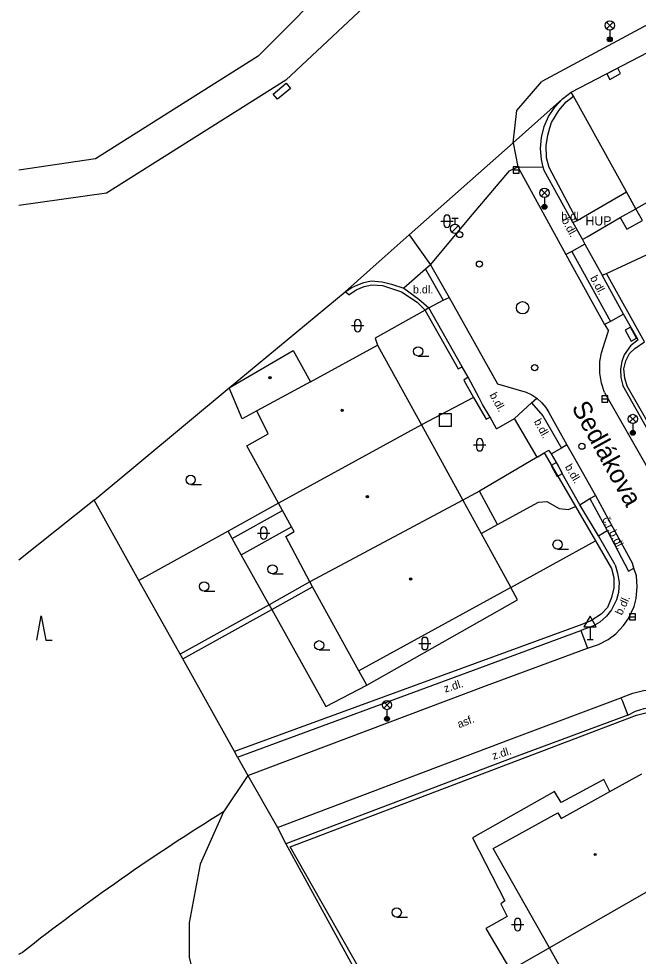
# Model space of a CAD drawing. Extents: x -600391 to -599491, y -1160176 to -1159402.
# Drawn here: x -600391 to -600340.7, y -1159734.3 to -1159658.1 of the extents above; entities that cross this region are included whole.
import ezdxf

# ---------------------------------------------------------------- set-up
doc = ezdxf.new("R2010")
doc.units = 0
for name, color, linetype in [('Level 1', 7, 'Continuous'), ('Level 10', 7, 'Continuous'), ('Level 11', 7, 'Continuous'), ('Level 24', 7, 'Continuous'), ('Level 26', 7, 'Continuous'), ('Level 27', 7, 'Continuous'), ('Level 28', 7, 'Continuous'), ('Level 33', 7, 'Continuous'), ('Level 34', 7, 'Continuous'), ('Level 36', 7, 'Continuous'), ('Level 39', 7, 'Continuous'), ('Level 40', 7, 'Continuous'), ('Level 41', 7, 'Continuous'), ('Level 49', 7, 'Continuous'), ('Level 5', 7, 'Continuous'), ('Level 7', 7, 'Continuous'), ('Level 8', 7, 'Continuous')]:
    doc.layers.add(name, color=color, linetype=linetype)

msp = doc.modelspace()

# ---------------------------------------------------------------- linework, layer by layer
at = {"layer": 'Level 1'}
msp.add_line((-600384.88, -1159697.23), (-600391.008, -1159702.116), dxfattribs=at)
msp.add_line((-600384.88, -1159697.23), (-600391.008, -1159702.116), dxfattribs=at)
for points in [[(-600346.84, -1159664.64), (-600350.85, -1159668.21)], [(-600359.3, -1159675.69), (-600361.48, -1159677.634), (-600364.48, -1159680.31)], [(-600359.3, -1159675.69), (-600361.48, -1159677.634), (-600364.48, -1159680.31)]]:
    msp.add_lwpolyline(points, dxfattribs=at)
at = {"layer": 'Level 10'}
for points in [[(-600359.3, -1159675.69), (-600350.85, -1159668.21)], [(-600359.3, -1159675.69), (-600350.85, -1159668.21)], [(-600350.85, -1159668.21), (-600350.47, -1159670.16)], [(-600350.85, -1159668.21), (-600350.47, -1159670.16)], [(-600350.47, -1159670.16), (-600346.55, -1159677.28)], [(-600359.3, -1159675.69), (-600357.55, -1159678.12)], [(-600346.55, -1159677.28), (-600343.41, -1159682.97)], [(-600357.55, -1159678.12), (-600356.03, -1159680.76)], [(-600356.03, -1159680.76), (-600352.1, -1159687.78)], [(-600343.41, -1159682.97), (-600343.4, -1159682.99), (-600343.09, -1159683.47)], [(-600343.42, -1159688.49), (-600343.66, -1159687.73), (-600343.79, -1159686.93), (-600343.79, -1159685.97), (-600343.67, -1159685.26), (-600343.36, -1159684.33), (-600343.09, -1159683.47)], [(-600352.1, -1159687.78), (-600349.79, -1159688.45), (-600349.31, -1159688.69), (-600348.91, -1159688.96)], [(-600343.42, -1159688.49), (-600338.99, -1159696.26), (-600338.78, -1159696.63)], [(-600348.91, -1159688.96), (-600348.51, -1159689.32), (-600348.18, -1159689.7), (-600347.95, -1159690.1)], [(-600347.95, -1159690.1), (-600346.49, -1159692.74)], [(-600346.49, -1159692.74), (-600345.97, -1159693.63), (-600344.14, -1159696.86)], [(-600344.14, -1159696.86), (-600342.73, -1159699.46)], [(-600342.73, -1159699.46), (-600341.15, -1159702.38)], [(-600341.03, -1159702.76), (-600341.15, -1159702.38)], [(-600343.9, -1159708.95), (-600343.13, -1159708.55), (-600342.5, -1159708.08), (-600341.87, -1159707.41), (-600341.47, -1159706.84), (-600341.02, -1159705.87), (-600340.85, -1159705.22), (-600340.76, -1159704.26), (-600340.82, -1159703.38), (-600341.03, -1159702.76)], [(-600353, -1159712.3), (-600344.81, -1159709.26)], [(-600344.81, -1159709.26), (-600343.9, -1159708.95)], [(-600372.4, -1159719.6), (-600353, -1159712.3)], [(-600341.9, -1159713.22), (-600341.13, -1159712.92), (-600340.24, -1159712.68), (-600339.39, -1159712.58), (-600338.58, -1159712.58), (-600337.75, -1159712.68), (-600336.9, -1159712.91), (-600336.05, -1159713.26), (-600335.32, -1159713.68), (-600334.92, -1159714.01)], [(-600369.98, -1159723.82), (-600351.19, -1159716.7), (-600342.08, -1159713.29)], [(-600342.08, -1159713.29), (-600341.9, -1159713.22)], [(-600372.4, -1159719.6), (-600369.98, -1159723.82)]]:
    msp.add_lwpolyline(points, dxfattribs=at)
at = {"layer": 'Level 11'}
for points in [[(-600347.92, -1159641.92), (-600361.28, -1159655.58), (-600369.32, -1159663.12), (-600383.87, -1159672.29), (-600391.008, -1159673.293)], [(-600364.79, -1159654.35), (-600371.55, -1159661.18), (-600384.76, -1159669.52), (-600391.008, -1159670.419)], [(-600336.98, -1159657.04), (-600348.5, -1159663.24)], [(-600370.34, -1159664.25), (-600369.27, -1159663.37), (-600368.93, -1159663.8), (-600369.99, -1159664.66), (-600370.34, -1159664.25)], [(-600350.53, -1159665.59), (-600348.5, -1159663.24)], [(-600350.85, -1159668.21), (-600350.53, -1159665.59)], [(-600357.55, -1159678.12), (-600354.15, -1159674.03), (-600351.15, -1159670.49), (-600350.47, -1159670.16)], [(-600350.47, -1159670.16), (-600348.39, -1159670.19)], [(-600345.65, -1159674.52), (-600341.63, -1159672.19)], [(-600342.15, -1159674.28), (-600340.87, -1159673.56)], [(-600340.34, -1159674.51), (-600340.87, -1159673.56)], [(-600345.22, -1159676.07), (-600344.83, -1159675.84), (-600342.15, -1159674.28)], [(-600342.15, -1159674.28), (-600341.6, -1159675.23), (-600340.34, -1159674.51)], [(-600345.02, -1159676.44), (-600346.08, -1159677.03)], [(-600346.08, -1159677.03), (-600346.55, -1159677.28)], [(-600346.08, -1159677.03), (-600342.94, -1159682.72)], [(-600357.97, -1159678.48), (-600359.73, -1159680.02)], [(-600357.55, -1159678.12), (-600357.97, -1159678.48)], [(-600357.97, -1159678.48), (-600356.53, -1159680.98)], [(-600357.69, -1159681.62), (-600356.53, -1159680.98)], [(-600356.53, -1159680.98), (-600356.03, -1159680.76)], [(-600341.88, -1159682.12), (-600342.94, -1159682.72)], [(-600342.94, -1159682.72), (-600343.41, -1159682.97)], [(-600350.73, -1159690.61), (-600349.34, -1159689.32)], [(-600349.34, -1159689.32), (-600348.91, -1159688.96)], [(-600349.34, -1159689.32), (-600348.42, -1159690.37), (-600346.92, -1159693)], [(-600346.92, -1159693), (-600347.73, -1159693.47)], [(-600346.49, -1159692.74), (-600346.92, -1159693)], [(-600353.45, -1159699.94), (-600352.1, -1159699.21), (-600353.58, -1159696.49)], [(-600345.41, -1159697.6), (-600344.6, -1159697.09)], [(-600344.6, -1159697.09), (-600344.14, -1159696.86)], [(-600344.6, -1159697.09), (-600343.19, -1159699.7)], [(-600352.1, -1159699.21), (-600348.78, -1159697.39), (-600348.1, -1159697.35), (-600347.11, -1159697.91), (-600346.35, -1159697.99), (-600345.78, -1159697.74)], [(-600373.66, -1159700.35), (-600369.57, -1159698.08)], [(-600373.66, -1159700.35), (-600374, -1159699.74)], [(-600372.93, -1159701.66), (-600368.84, -1159699.39)], [(-600343.92, -1159700.14), (-600343.19, -1159699.7)], [(-600343.19, -1159699.7), (-600341.48, -1159703), (-600341.03, -1159702.76)], [(-600372.93, -1159701.66), (-600373.66, -1159700.35)], [(-600351.04, -1159704.32), (-600344.16, -1159700.54)], [(-600370.67, -1159705.73), (-600372.93, -1159701.66)], [(-600362.73, -1159712.26), (-600350.49, -1159705.34), (-600351.04, -1159704.32)], [(-600370.67, -1159705.73), (-600370.45, -1159706.12)], [(-600370.45, -1159706.12), (-600366.06, -1159714), (-600362.73, -1159712.26)], [(-600345.34, -1159707.82), (-600344.81, -1159709.26)], [(-600362.73, -1159712.26), (-600363.37, -1159711.1)], [(-600342.08, -1159713.29), (-600341.97, -1159713.57)], [(-600341.97, -1159713.57), (-600341.52, -1159714.69)], [(-600373.23, -1159718.12), (-600372.4, -1159719.6)], [(-600372.4, -1159719.6), (-600374.36, -1159722.55), (-600376.27, -1159726.8), (-600377.16, -1159731.56), (-600377.16, -1159734.36), (-600376.33, -1159737.91), (-600373.92, -1159741.77)], [(-600342.99, -1159720.9), (-600343.46, -1159719.93), (-600346.95, -1159721.78), (-600347.48, -1159720.91), (-600354.13, -1159724.67), (-600351.51, -1159729.79), (-600351.85, -1159730.02), (-600351.33, -1159731.06), (-600353.05, -1159732.03), (-600351.06, -1159735.42)], [(-600369.98, -1159723.82), (-600369.31, -1159725.15)]]:
    msp.add_lwpolyline(points, dxfattribs=at)
for centre, radius, start, end in [((-600282.229, -1159871.869), 175.454, 121.6751, 128.19126), ((-600415.709, -1159682.024), 57.648, 295.37101, 295.69952)]:
    msp.add_arc(centre, radius, start, end, dxfattribs=at)
at = {"layer": 'Level 24'}
for points in [[(-600342.995, -1159663.055), (-600342.111, -1159662.587), (-600342.345, -1159662.145), (-600343.229, -1159662.613)], [(-600341.744, -1159683.438), (-600341.251, -1159684.308), (-600340.816, -1159684.062), (-600341.309, -1159683.192)], [(-600347.762, -1159694.426), (-600347.274, -1159695.298), (-600346.838, -1159695.054), (-600347.326, -1159694.182)]]:
    msp.add_lwpolyline(points, close=True, dxfattribs=at)
at = {"layer": 'Level 26'}
msp.add_lwpolyline([(-600356.86, -1159691.23), (-600355.86, -1159691.23), (-600355.86, -1159690.23), (-600356.86, -1159690.23)], close=True, dxfattribs=at)
at = {"layer": 'Level 27'}
for p, q in [((-600350.85, -1159670.41), (-600350.35, -1159670.41)), ((-600343.64, -1159689.01), (-600343.14, -1159689.01)), ((-600341.4, -1159706.71), (-600340.9, -1159706.71))]:
    msp.add_line(p, q, dxfattribs=at)
for points in [[(-600350.85, -1159670.66), (-600350.35, -1159670.66), (-600350.35, -1159670.16), (-600350.85, -1159670.16)], [(-600343.64, -1159689.26), (-600343.14, -1159689.26), (-600343.14, -1159688.76), (-600343.64, -1159688.76)], [(-600341.4, -1159706.96), (-600340.9, -1159706.96), (-600340.9, -1159706.46), (-600341.4, -1159706.46)]]:
    msp.add_lwpolyline(points, close=True, dxfattribs=at)
msp.add_circle((-600350.07, -1159681.6), 0.5, dxfattribs=at)
at = {"layer": 'Level 28'}
for p, q in [((-600355.818, -1159675.462), (-600355.288, -1159674.932)), ((-600355.81, -1159674.315), (-600355.31, -1159674.315)), ((-600355.56, -1159674.815), (-600355.56, -1159674.315))]:
    msp.add_line(p, q, dxfattribs=at)
for centre, radius in [((-600355.56, -1159675.19), 0.375), ((-600355.19, -1159675.66), 0.25), ((-600353.58, -1159678.06), 0.25), ((-600349.09, -1159686.47), 0.25), ((-600345.26, -1159692.85), 0.25)]:
    msp.add_circle(centre, radius, dxfattribs=at)
at = {"layer": 'Level 33'}
for p, q in [((-600343.255, -1159658.94), (-600342.725, -1159658.41)), ((-600343.255, -1159658.41), (-600342.725, -1159658.94)), ((-600342.99, -1159659.05), (-600342.99, -1159659.8)), ((-600348.565, -1159672.54), (-600348.035, -1159672.01)), ((-600348.565, -1159672.01), (-600348.035, -1159672.54)), ((-600348.3, -1159672.65), (-600348.3, -1159673.4)), ((-600341.385, -1159690.9), (-600340.855, -1159690.37)), ((-600341.385, -1159690.37), (-600340.855, -1159690.9)), ((-600341.12, -1159691.01), (-600341.12, -1159691.76)), ((-600361.355, -1159714.14), (-600360.825, -1159713.61)), ((-600361.355, -1159713.61), (-600360.825, -1159714.14)), ((-600361.09, -1159714.25), (-600361.09, -1159715))]:
    msp.add_line(p, q, dxfattribs=at)
for centre, radius in [((-600342.99, -1159658.675), 0.375), ((-600342.99, -1159659.8), 0.2), ((-600342.99, -1159659.8), 0.145), ((-600342.99, -1159659.8), 0.0876), ((-600348.3, -1159672.275), 0.375), ((-600348.3, -1159673.4), 0.2), ((-600348.3, -1159673.4), 0.145), ((-600348.3, -1159673.4), 0.0876), ((-600341.12, -1159690.635), 0.375), ((-600341.12, -1159691.76), 0.2), ((-600341.12, -1159691.76), 0.145), ((-600341.12, -1159691.76), 0.0876), ((-600361.09, -1159713.875), 0.375), ((-600361.09, -1159715), 0.2), ((-600361.09, -1159715), 0.145), ((-600361.09, -1159715), 0.0876)]:
    msp.add_circle(centre, radius, dxfattribs=at)
at = {"layer": 'Level 34'}
for p, q in [((-600344.59, -1159707.532), (-600344.59, -1159708.55)), ((-600344.84, -1159708.55), (-600344.34, -1159708.55))]:
    msp.add_line(p, q, dxfattribs=at)
msp.add_lwpolyline([(-600345.09, -1159707.532), (-600344.09, -1159707.532), (-600344.59, -1159706.666)], close=True, dxfattribs=at)
at = {"layer": 'Level 36'}
for p, q in [((-600356.726, -1159674.576), (-600355.726, -1159674.576)), ((-600356.476, -1159674.326), (-600356.476, -1159674.826)), ((-600355.976, -1159674.326), (-600355.976, -1159674.826)), ((-600363.976, -1159683.056), (-600362.976, -1159683.056)), ((-600363.726, -1159682.806), (-600363.726, -1159683.306)), ((-600363.226, -1159682.806), (-600363.226, -1159683.306)), ((-600358.56, -1159685.525), (-600357.685, -1159685.525)), ((-600353.806, -1159692.486), (-600353.806, -1159692.986)), ((-600353.306, -1159692.486), (-600353.306, -1159692.986)), ((-600354.056, -1159692.736), (-600353.056, -1159692.736)), ((-600377.04, -1159695.955), (-600376.165, -1159695.955)), ((-600371.616, -1159699.906), (-600370.616, -1159699.906)), ((-600371.366, -1159699.656), (-600371.366, -1159700.156)), ((-600370.866, -1159699.656), (-600370.866, -1159700.156)), ((-600347.23, -1159701.215), (-600346.355, -1159701.215)), ((-600370.39, -1159703.225), (-600369.515, -1159703.225)), ((-600375.95, -1159704.615), (-600375.075, -1159704.615)), ((-600358.516, -1159708.876), (-600357.516, -1159708.876)), ((-600358.266, -1159708.626), (-600358.266, -1159709.126)), ((-600357.766, -1159708.626), (-600357.766, -1159709.126)), ((-600366.6, -1159709.395), (-600365.725, -1159709.395)), ((-600360.3, -1159731.095), (-600359.425, -1159731.095)), ((-600350.986, -1159731.706), (-600349.986, -1159731.706)), ((-600350.736, -1159731.456), (-600350.736, -1159731.956)), ((-600350.236, -1159731.456), (-600350.236, -1159731.956))]:
    msp.add_line(p, q, dxfattribs=at)
msp.add_lwpolyline([(-600389.549, -1159708.618), (-600389.174, -1159706.618), (-600388.799, -1159708.618), (-600388.299, -1159708.618)], dxfattribs=at)
for centre in [(-600358.56, -1159685.15), (-600377.04, -1159695.58), (-600347.23, -1159700.84), (-600370.39, -1159702.85), (-600375.95, -1159704.24), (-600366.6, -1159709.02), (-600360.3, -1159730.72)]:
    msp.add_circle(centre, 0.375, dxfattribs=at)
for centre, start, end in [((-600356.226, -1159674.326), 0, 180), ((-600356.226, -1159674.826), 180, 0), ((-600363.476, -1159682.806), 0, 180), ((-600363.476, -1159683.306), 180, 0), ((-600353.556, -1159692.486), 0, 180), ((-600353.556, -1159692.986), 180, 0), ((-600371.116, -1159699.656), 0, 180), ((-600371.116, -1159700.156), 180, 0), ((-600358.016, -1159708.626), 0, 180), ((-600358.016, -1159709.126), 180, 0), ((-600350.486, -1159731.456), 0, 180), ((-600350.486, -1159731.956), 180, 0)]:
    msp.add_arc(centre, 0.25, start, end, dxfattribs=at)
at = {"layer": 'Level 39'}
for centre, radius in [((-600370.59, -1159687.29), 0.09), ((-600370.59, -1159687.29), 0.0398), ((-600364.73, -1159689.93), 0.09), ((-600364.73, -1159689.93), 0.0398), ((-600362.68, -1159696.95), 0.09), ((-600362.68, -1159696.95), 0.0398), ((-600359.17, -1159703.64), 0.09), ((-600359.17, -1159703.64), 0.0398), ((-600344.18, -1159726.01), 0.09), ((-600344.18, -1159726.01), 0.0398)]:
    msp.add_circle(centre, radius, dxfattribs=at)
at = {"layer": 'Level 5'}
for points in [[(-600346.12, -1159664.09), (-600336.38, -1159659.02)], [(-600346.12, -1159664.09), (-600336.38, -1159659.02)], [(-600345.94, -1159664.42), (-600346.12, -1159664.09)], [(-600341.63, -1159672.19), (-600345.94, -1159664.42)], [(-600340.87, -1159673.56), (-600341.63, -1159672.19)], [(-600339.03, -1159672.53), (-600340.87, -1159673.56)], [(-600367.31, -1159687.61), (-600361.85, -1159684.63)], [(-600361.85, -1159684.63), (-600358.29, -1159691.12)], [(-600373.9, -1159688.12), (-600368.7, -1159685.07)], [(-600373.9, -1159688.12), (-600368.7, -1159685.07)], [(-600368.7, -1159685.07), (-600367.31, -1159687.61)], [(-600367.31, -1159687.61), (-600371.66, -1159689.99)], [(-600372.85, -1159690.64), (-600373.9, -1159688.12)], [(-600372.85, -1159690.64), (-600373.9, -1159688.12)], [(-600371.66, -1159689.99), (-600372.85, -1159690.64)], [(-600370.75, -1159691.85), (-600371.66, -1159689.99)], [(-600358.29, -1159691.12), (-600369.9, -1159697.48)], [(-600358.29, -1159691.12), (-600354.94, -1159697.22)], [(-600372.49, -1159692.83), (-600370.75, -1159691.85)], [(-600369.9, -1159697.48), (-600372.49, -1159692.83)], [(-600369.57, -1159698.08), (-600369.9, -1159697.48)], [(-600354.94, -1159697.22), (-600367.36, -1159703.88)], [(-600354.94, -1159697.22), (-600353.45, -1159699.94)], [(-600368.84, -1159699.39), (-600369.57, -1159698.08)], [(-600369.32, -1159700.19), (-600368.63, -1159699.77)], [(-600368.63, -1159699.77), (-600368.84, -1159699.39)], [(-600353.45, -1159699.94), (-600351.04, -1159704.32)], [(-600367.36, -1159703.88), (-600369.32, -1159700.19)], [(-600367.14, -1159704.28), (-600367.36, -1159703.88)], [(-600363.37, -1159711.1), (-600367.14, -1159704.28)], [(-600351.04, -1159704.32), (-600363.37, -1159711.1)], [(-600342.99, -1159720.9), (-600340.39, -1159719.45)], [(-600346.93, -1159723.09), (-600342.99, -1159720.9)], [(-600352.47, -1159725.53), (-600347.22, -1159722.64)], [(-600347.22, -1159722.64), (-600346.93, -1159723.09)], [(-600347.9, -1159733.59), (-600352.47, -1159725.53)], [(-600336.24, -1159726.9), (-600347.9, -1159733.59)], [(-600346.71, -1159735.69), (-600347.9, -1159733.59)]]:
    msp.add_lwpolyline(points, dxfattribs=at)
at = {"layer": 'Level 7'}
for points in [[(-600348.39, -1159670.19), (-600348.54, -1159669.57), (-600348.62, -1159668.67), (-600348.55, -1159667.77), (-600348.32, -1159666.89), (-600347.96, -1159666.06), (-600347.46, -1159665.3), (-600346.84, -1159664.64), (-600346.12, -1159664.09)], [(-600348.39, -1159670.19), (-600348.54, -1159669.57), (-600348.62, -1159668.67), (-600348.55, -1159667.77), (-600348.32, -1159666.89), (-600347.96, -1159666.06), (-600347.46, -1159665.3), (-600346.84, -1159664.64), (-600346.12, -1159664.09)], [(-600347.92, -1159670.2), (-600348.12, -1159669.42), (-600348.15, -1159668.43), (-600348.03, -1159667.58), (-600347.87, -1159666.99), (-600347.72, -1159666.56), (-600347.14, -1159665.59), (-600346.52, -1159664.87), (-600345.94, -1159664.42)], [(-600345.98, -1159674.68), (-600348.31, -1159670.45), (-600348.39, -1159670.19)], [(-600345.65, -1159674.52), (-600347.92, -1159670.2)], [(-600343.27, -1159678.82), (-600343.19, -1159678.79), (-600331.69, -1159673.44), (-600331.38, -1159673.24)], [(-600345.98, -1159674.68), (-600345.65, -1159674.52)], [(-600364.48, -1159680.31), (-600363.94, -1159679.97), (-600363.45, -1159679.73), (-600362.98, -1159679.56), (-600362.38, -1159679.43), (-600361.48, -1159679.49), (-600360.72, -1159679.68), (-600359.73, -1159680.02)], [(-600364.48, -1159680.31), (-600363.94, -1159679.97), (-600363.45, -1159679.73), (-600362.98, -1159679.56), (-600362.38, -1159679.43), (-600361.48, -1159679.49), (-600360.72, -1159679.68), (-600359.73, -1159680.02)], [(-600343.62, -1159678.97), (-600343.27, -1159678.82)], [(-600341.88, -1159682.12), (-600343.62, -1159678.97)], [(-600340.17, -1159684.36), (-600343.27, -1159678.82)], [(-600373.9, -1159688.12), (-600369.2, -1159684.22), (-600364.48, -1159680.31)], [(-600373.9, -1159688.12), (-600369.2, -1159684.22), (-600364.48, -1159680.31)], [(-600364.2, -1159680.56), (-600364.48, -1159680.31)], [(-600364.2, -1159680.56), (-600364.48, -1159680.31)], [(-600364.2, -1159680.56), (-600363.6, -1159680.14), (-600362.94, -1159679.87), (-600362.31, -1159679.73), (-600361.46, -1159679.79), (-600359.9, -1159680.31), (-600358.65, -1159681.15), (-600358, -1159681.8)], [(-600359.73, -1159680.02), (-600358.51, -1159680.9), (-600357.69, -1159681.62)], [(-600358, -1159681.8), (-600362.05, -1159684.08), (-600361.85, -1159684.63)], [(-600357.69, -1159681.62), (-600358, -1159681.8)], [(-600358, -1159681.8), (-600357.98, -1159681.82)], [(-600357.98, -1159681.82), (-600355.32, -1159686.56)], [(-600354.99, -1159686.4), (-600357.69, -1159681.62)], [(-600340.68, -1159684.22), (-600341.88, -1159682.12)], [(-600340.68, -1159684.22), (-600341.3, -1159684.7), (-600341.82, -1159685.43), (-600342.01, -1159685.96), (-600342.13, -1159686.59), (-600342.1, -1159687.28), (-600341.93, -1159687.92)], [(-600341.59, -1159687.97), (-600341.78, -1159687.33), (-600341.85, -1159686.57), (-600341.69, -1159685.91), (-600341.39, -1159685.32), (-600340.96, -1159684.91), (-600340.17, -1159684.36)], [(-600355.32, -1159686.56), (-600354.99, -1159686.4)], [(-600354.5, -1159687.25), (-600354.86, -1159687.49)], [(-600354.86, -1159687.49), (-600354.07, -1159688.9)], [(-600352.72, -1159690.49), (-600353.34, -1159689.46), (-600353.61, -1159688.91), (-600354.5, -1159687.25)], [(-600336.77, -1159697.11), (-600341.93, -1159687.92)], [(-600384.88, -1159697.23), (-600373.9, -1159688.12)], [(-600384.88, -1159697.23), (-600373.9, -1159688.12)], [(-600334.97, -1159699.06), (-600335.41, -1159698.61), (-600335.87, -1159697.95), (-600341.59, -1159687.97)], [(-600354.07, -1159688.9), (-600358.29, -1159691.12)], [(-600354.07, -1159688.9), (-600353.04, -1159690.66)], [(-600353.04, -1159690.66), (-600352.72, -1159690.49)], [(-600352.19, -1159691.43), (-600350.73, -1159690.61)], [(-600348.31, -1159693.38), (-600347.93, -1159693.16)], [(-600347.73, -1159693.47), (-600347.93, -1159693.16)], [(-600348.9, -1159693.73), (-600353.58, -1159696.49)], [(-600348.9, -1159693.73), (-600348.31, -1159693.38)], [(-600348.31, -1159693.38), (-600345.78, -1159697.74), (-600344.16, -1159700.54), (-600342.86, -1159702.79)], [(-600345.41, -1159697.6), (-600346.85, -1159695.07), (-600347.16, -1159694.45), (-600347.73, -1159693.47)], [(-600353.58, -1159696.49), (-600354.94, -1159697.22)], [(-600381.24, -1159703.76), (-600384.88, -1159697.23)], [(-600381.24, -1159703.76), (-600384.88, -1159697.23)], [(-600369.9, -1159697.48), (-600374, -1159699.74)], [(-600343.92, -1159700.14), (-600345.41, -1159697.6)], [(-600374, -1159699.74), (-600381.24, -1159703.76)], [(-600342.56, -1159702.48), (-600343.92, -1159700.14)], [(-600342.56, -1159702.48), (-600342.35, -1159703.16), (-600342.22, -1159703.91), (-600342.27, -1159704.72), (-600342.45, -1159705.34), (-600342.86, -1159706.13), (-600343.26, -1159706.66), (-600343.81, -1159707.13), (-600344.37, -1159707.47), (-600345.34, -1159707.82)], [(-600342.86, -1159702.79), (-600342.66, -1159703.51), (-600342.66, -1159704.36), (-600342.84, -1159705.13), (-600343.18, -1159705.95), (-600343.69, -1159706.5), (-600344.54, -1159707.04), (-600345.26, -1159707.32)], [(-600377.9, -1159709.75), (-600381.24, -1159703.76)], [(-600367.36, -1159703.88), (-600370.67, -1159705.73)], [(-600370.45, -1159706.12), (-600367.14, -1159704.28)], [(-600370.67, -1159705.73), (-600377.9, -1159709.75)], [(-600377.68, -1159710.13), (-600370.45, -1159706.12)], [(-600345.26, -1159707.32), (-600373.49, -1159717.66)], [(-600353.55, -1159710.84), (-600345.34, -1159707.82)], [(-600377.68, -1159710.13), (-600377.9, -1159709.75)], [(-600373.49, -1159717.66), (-600377.68, -1159710.13)], [(-600373.23, -1159718.12), (-600353.55, -1159710.84)], [(-600341.97, -1159715.13), (-600340.81, -1159714.71), (-600339.84, -1159714.46), (-600338.8, -1159714.4), (-600337.39, -1159714.7), (-600336.21, -1159715.34), (-600335.41, -1159716.09), (-600335.05, -1159716.74)], [(-600341.52, -1159714.69), (-600340.89, -1159714.38), (-600340.2, -1159714.16), (-600339.58, -1159714.06), (-600338.64, -1159714.04), (-600337.71, -1159714.21), (-600336.62, -1159714.64), (-600335.8, -1159715.19), (-600335.13, -1159715.86), (-600335.11, -1159715.89)], [(-600341.52, -1159714.69), (-600350.73, -1159718.11), (-600369.31, -1159725.15)], [(-600360.24, -1159740.73), (-600368.96, -1159725.38), (-600341.97, -1159715.13)], [(-600373.23, -1159718.12), (-600373.49, -1159717.66)], [(-600369.31, -1159725.15), (-600360.63, -1159740.95)], [(-600347.9, -1159733.59), (-600351.06, -1159735.42)]]:
    msp.add_lwpolyline(points, dxfattribs=at)
at = {"layer": 'Level 8'}
for points in [[(-600345.98, -1159674.68), (-600345.22, -1159676.07)], [(-600345.22, -1159676.07), (-600345.02, -1159676.44), (-600343.62, -1159678.97)], [(-600354.5, -1159687.25), (-600354.99, -1159686.4)], [(-600352.19, -1159691.43), (-600352.72, -1159690.49)], [(-600348.9, -1159693.73), (-600350.73, -1159690.61)]]:
    msp.add_lwpolyline(points, dxfattribs=at)

# ---------------------------------------------------------------- texts
at = {"layer": 'Level 40'}
for s, rotation, p in [('b.dl.', 298.16, (-600346.93, -1159674.49)), ('b.dl.', 298.16, (-600344.61, -1159679.18)), ('b.dl.', 298.76, (-600352.78, -1159688.69)), ('b.dl.', 298.76, (-600349.18, -1159690.84)), ('b.dl.', 300.69, (-600346.66, -1159694.53)), ('č.r.b.dl.', 297, (-600343.62, -1159698.77)), ('b.dl.', 65, (-600342.01, -1159706.63)), ('z.dl.', 17.48, (-600356.36, -1159712.87)), ('asf.', 21, (-600355.23, -1159715.76)), ('z.dl.', 17.48, (-600352.44, -1159718.33))]:
    msp.add_text(s, height=0.65, rotation=rotation, dxfattribs=at).set_placement(p)
for p in [(-600346.93, -1159674.49), (-600358.98, -1159680.44), (-600358.98, -1159680.44)]:
    msp.add_text('b.dl.', height=0.65, dxfattribs=at).set_placement(p)
at = {"layer": 'Level 41'}
msp.add_text('HUP', height=0.75, dxfattribs=at).set_placement((-600344.97, -1159674.92))
msp.add_text('HUP', height=0.75, dxfattribs=at).set_placement((-600344.97, -1159674.92))
at = {"layer": 'Level 49'}
msp.add_text('Sedlákova', height=1.5, rotation=298.83, dxfattribs=at).set_placement((-600346.13, -1159689.69))

doc.saveas('drawing.dxf')
